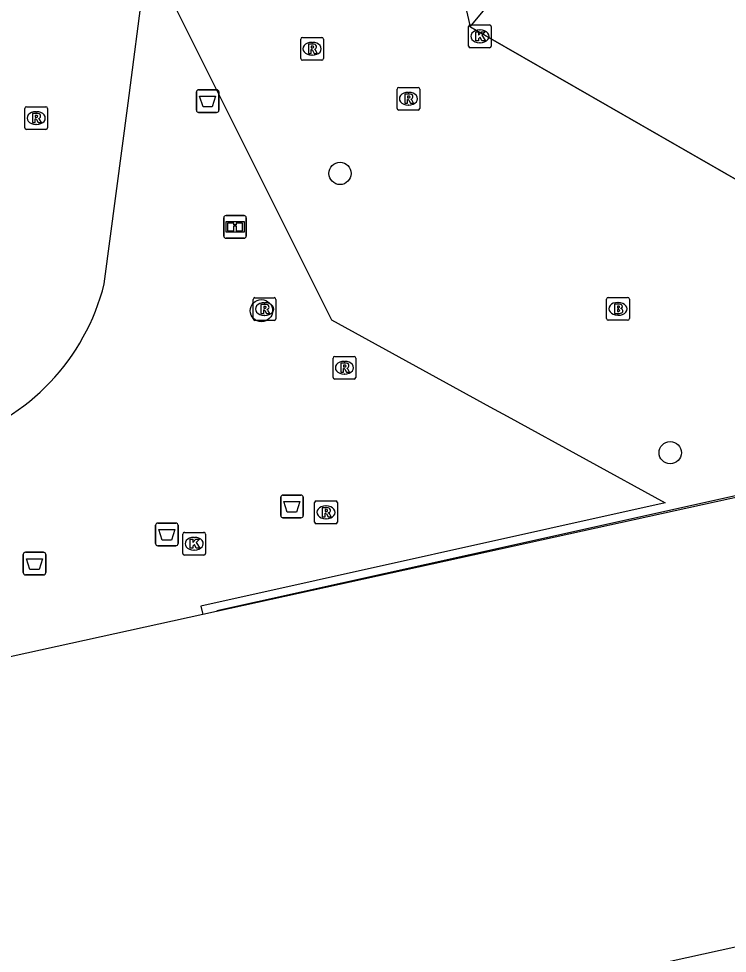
# Model space of a CAD drawing. Extents: x 160806 to 161707, y 383697 to 384148.
# Drawn here: x 161397.72 to 161428.88, y 383818.32 to 383859.4 of the extents above; entities that cross this region are included whole.
import ezdxf

# ---------------------------------------------------------------- set-up
doc = ezdxf.new("R2010")
doc.units = 0
for name, color, linetype in [('IMGEO_Afvalbak', 7, 'Continuous'), ('IMGEO_Boom', 7, 'Continuous'), ('IMGEO_Brandkraan', 7, 'Continuous'), ('IMGEO_Informatiebord', 7, 'Continuous'), ('IMGEO_Kolk', 7, 'Continuous'), ('IMGEO_Lijnafwatering', 7, 'Continuous'), ('IMGEO_OVBaan_gesloten', 7, 'Continuous'), ('IMGEO_Pand', 7, 'Continuous'), ('IMGEO_Pand_overbouw', 7, 'Continuous'), ('IMGEO_Rijbaan_lokaal_open', 7, 'Continuous'), ('IMGEO_Rioolput', 7, 'Continuous')]:
    doc.layers.add(name, color=color, linetype=linetype)

msp = doc.modelspace()

# ---------------------------------------------------------------- linework, layer by layer
at = {"layer": 'IMGEO_Afvalbak'}
for p, q in [((161405.638, 383856.281), (161406.428, 383856.281)), ((161406.428, 383856.281), (161405.638, 383856.281)), ((161405.538, 383855.381), (161405.538, 383856.181)), ((161405.538, 383856.181), (161405.538, 383855.381)), ((161406.528, 383856.181), (161406.528, 383855.381)), ((161406.528, 383855.381), (161406.528, 383856.181)), ((161406.428, 383855.281), (161405.638, 383855.281)), ((161405.638, 383855.281), (161406.428, 383855.281)), ((161409.245, 383837.565), (161409.245, 383838.365)), ((161409.245, 383838.365), (161409.245, 383837.565)), ((161409.345, 383838.465), (161410.135, 383838.465)), ((161410.135, 383838.465), (161409.345, 383838.465)), ((161410.235, 383838.365), (161410.235, 383837.565)), ((161410.235, 383837.565), (161410.235, 383838.365)), ((161410.135, 383837.465), (161409.345, 383837.465)), ((161409.345, 383837.465), (161410.135, 383837.465)), ((161403.741, 383836.334), (161403.741, 383837.134)), ((161403.741, 383837.134), (161403.741, 383836.334)), ((161403.841, 383837.234), (161404.631, 383837.234)), ((161404.631, 383837.234), (161403.841, 383837.234)), ((161404.731, 383837.134), (161404.731, 383836.334)), ((161404.731, 383836.334), (161404.731, 383837.134)), ((161404.631, 383836.234), (161403.841, 383836.234)), ((161403.841, 383836.234), (161404.631, 383836.234)), ((161397.921, 383835.053), (161397.921, 383835.853)), ((161397.921, 383835.853), (161397.921, 383835.053)), ((161398.021, 383835.953), (161398.811, 383835.953)), ((161398.811, 383835.953), (161398.021, 383835.953)), ((161398.911, 383835.853), (161398.911, 383835.053)), ((161398.911, 383835.053), (161398.911, 383835.853)), ((161398.811, 383834.953), (161398.021, 383834.953)), ((161398.021, 383834.953), (161398.811, 383834.953))]:
    msp.add_line(p, q, dxfattribs=at)
for points in [[(161405.681, 383855.995), (161406.385, 383855.995), (161406.236, 383855.525), (161405.83, 383855.525), (161405.681, 383855.995)], [(161409.388, 383838.179), (161410.092, 383838.179), (161409.943, 383837.709), (161409.537, 383837.709), (161409.388, 383838.179)], [(161403.884, 383836.948), (161404.588, 383836.948), (161404.439, 383836.478), (161404.033, 383836.478), (161403.884, 383836.948)], [(161398.064, 383835.667), (161398.768, 383835.667), (161398.619, 383835.197), (161398.213, 383835.197), (161398.064, 383835.667)]]:
    msp.add_lwpolyline(points, dxfattribs=at)
for centre, start, end in [((161405.638, 383856.181), 90, 180), ((161405.638, 383856.181), 90, 180), ((161406.428, 383856.181), 0, 90), ((161406.428, 383856.181), 360, 90), ((161405.638, 383855.381), 180, 270), ((161405.638, 383855.381), 180, 270), ((161406.428, 383855.381), 270, 0), ((161406.428, 383855.381), 270, 0), ((161409.345, 383838.365), 90, 180), ((161409.345, 383838.365), 90, 180), ((161410.135, 383838.365), 0, 90), ((161410.135, 383838.365), 360, 90), ((161409.345, 383837.565), 180, 270), ((161409.345, 383837.565), 180, 270), ((161410.135, 383837.565), 270, 0), ((161410.135, 383837.565), 270, 0), ((161403.841, 383837.134), 90, 180), ((161403.841, 383837.134), 90, 180), ((161404.631, 383837.134), 0, 90), ((161404.631, 383837.134), 360, 90), ((161403.841, 383836.334), 180, 270), ((161403.841, 383836.334), 180, 270), ((161404.631, 383836.334), 270, 0), ((161404.631, 383836.334), 270, 0), ((161398.021, 383835.853), 90, 180), ((161398.021, 383835.853), 90, 180), ((161398.811, 383835.853), 0, 90), ((161398.811, 383835.853), 360, 90), ((161398.021, 383835.053), 180, 270), ((161398.021, 383835.053), 180, 270), ((161398.811, 383835.053), 270, 0), ((161398.811, 383835.053), 270, 0)]:
    msp.add_arc(centre, 0.1, start, end, dxfattribs=at)
at = {"layer": 'IMGEO_Boom'}
for centre in [(161411.856, 383852.601), (161408.399, 383846.567), (161426.373, 383840.324)]:
    msp.add_circle(centre, 0.489, dxfattribs=at)
at = {"layer": 'IMGEO_Brandkraan'}
for p, q in [((161423.575, 383846.223), (161423.575, 383847.075)), ((161423.65, 383847.149), (161424.502, 383847.149)), ((161424.063, 383846.929), (161424.088, 383846.929)), ((161424.576, 383847.075), (161424.576, 383846.223)), ((161424.086, 383846.369), (161424.061, 383846.369)), ((161424.502, 383846.149), (161423.65, 383846.149))]:
    msp.add_line(p, q, dxfattribs=at)
for points in [[(161423.575, 383846.223), (161423.575, 383847.075)], [(161423.65, 383847.149), (161424.502, 383847.149)], [(161423.923, 383846.849), (161423.923, 383846.449), (161424.136, 383846.449)], [(161424.154, 383846.849), (161423.923, 383846.849)], [(161424.576, 383847.075), (161424.576, 383846.223)], [(161424.102, 383846.768), (161424.048, 383846.768), (161424.048, 383846.692)], [(161424.048, 383846.692), (161424.101, 383846.692)], [(161424.11, 383846.616), (161424.048, 383846.616), (161424.048, 383846.535)], [(161424.048, 383846.535), (161424.11, 383846.535)], [(161424.502, 383846.149), (161423.65, 383846.149)]]:
    msp.add_lwpolyline(points, dxfattribs=at)
for centre, radius, start, end in [((161423.652, 383847.073), 0.0765, 91.552, 178.448), ((161423.652, 383847.073), 0.0765, 91.552, 178.448), ((161424.158, 383846.704), 0.145, 59.4692, 91.5367), ((161424.183, 383846.751), 0.0922, 285.5137, 58.1501), ((161424.5, 383847.073), 0.0765, 1.552, 88.448), ((161424.5, 383847.073), 0.0765, 1.552, 88.448), ((161424.103, 383846.73), 0.0379, 267.8285, 90.9355), ((161424.111, 383846.575), 0.0404, 269.8759, 90.5077), ((161424.142, 383846.7), 0.251, 268.6676, 293.5347), ((161424.188, 383846.559), 0.105, 301.3115, 78.989), ((161423.652, 383846.225), 0.0765, 181.552, 268.448), ((161423.652, 383846.225), 0.0765, 181.552, 268.448), ((161424.5, 383846.225), 0.0765, 271.552, 358.448), ((161424.5, 383846.225), 0.0765, 271.552, 358.448)]:
    msp.add_arc(centre, radius, start, end, dxfattribs=at)
for centre, major_axis, ratio, start_param, end_param in [((161424.062, 383846.649), (-0.387, 0.002), 0.722429, 4.712389, 7.853982), ((161424.087, 383846.649), (-0.39, 0.002), 0.717154, 1.570796, 4.712389)]:
    msp.add_ellipse(centre, major_axis=major_axis, ratio=ratio, start_param=start_param, end_param=end_param, dxfattribs=at)
at = {"layer": 'IMGEO_Informatiebord'}
for p, q in [((161406.744, 383849.851), (161406.744, 383850.651)), ((161406.744, 383850.651), (161406.744, 383849.851)), ((161406.844, 383850.751), (161407.634, 383850.751)), ((161407.634, 383850.751), (161406.844, 383850.751)), ((161407.734, 383850.651), (161407.734, 383849.851)), ((161407.734, 383849.851), (161407.734, 383850.651)), ((161407.634, 383849.751), (161406.844, 383849.751)), ((161406.844, 383849.751), (161407.634, 383849.751))]:
    msp.add_line(p, q, dxfattribs=at)
for points in [[(161406.845, 383850.483), (161407.633, 383850.483), (161407.633, 383850.019), (161406.845, 383850.019), (161406.845, 383850.483)], [(161406.91, 383850.418), (161406.91, 383850.084), (161407.185, 383850.084), (161407.186, 383850.297), (161407.29, 383850.298), (161407.291, 383850.084), (161407.568, 383850.084), (161407.568, 383850.418), (161407.292, 383850.418), (161407.292, 383850.338), (161407.186, 383850.338), (161407.186, 383850.418), (161406.91, 383850.418)]]:
    msp.add_lwpolyline(points, dxfattribs=at)
for centre, start, end in [((161406.844, 383850.651), 90, 180), ((161406.844, 383850.651), 90, 180), ((161407.634, 383850.651), 0, 90), ((161407.634, 383850.651), 360, 90), ((161406.844, 383849.851), 180, 270), ((161406.844, 383849.851), 180, 270), ((161407.634, 383849.851), 270, 0), ((161407.634, 383849.851), 270, 0)]:
    msp.add_arc(centre, 0.1, start, end, dxfattribs=at)
at = {"layer": 'IMGEO_Kolk'}
for p, q in [((161417.578, 383859.127), (161418.43, 383859.127)), ((161417.503, 383858.201), (161417.503, 383859.053)), ((161417.991, 383858.907), (161418.016, 383858.907)), ((161418.504, 383859.053), (161418.504, 383858.201)), ((161418.014, 383858.347), (161417.989, 383858.347)), ((161418.43, 383858.127), (161417.578, 383858.127)), ((161404.94, 383835.899), (161404.94, 383836.751)), ((161405.015, 383836.825), (161405.867, 383836.825)), ((161405.428, 383836.605), (161405.453, 383836.605)), ((161405.941, 383836.751), (161405.941, 383835.899)), ((161405.867, 383835.825), (161405.015, 383835.825)), ((161405.451, 383836.045), (161405.426, 383836.045))]:
    msp.add_line(p, q, dxfattribs=at)
for points in [[(161417.578, 383859.127), (161418.43, 383859.127)], [(161417.503, 383858.201), (161417.503, 383859.053)], [(161417.824, 383858.827), (161417.947, 383858.827), (161417.947, 383858.676), (161418.077, 383858.827), (161418.241, 383858.827), (161418.095, 383858.676), (161418.248, 383858.427), (161418.096, 383858.427), (161418.011, 383858.591), (161417.947, 383858.524), (161417.947, 383858.427), (161417.824, 383858.427), (161417.824, 383858.827)], [(161418.504, 383859.053), (161418.504, 383858.201)], [(161418.43, 383858.127), (161417.578, 383858.127)], [(161404.94, 383835.899), (161404.94, 383836.751)], [(161405.015, 383836.825), (161405.867, 383836.825)], [(161405.261, 383836.525), (161405.384, 383836.525), (161405.384, 383836.374), (161405.514, 383836.525), (161405.678, 383836.525), (161405.532, 383836.374), (161405.685, 383836.125), (161405.533, 383836.125), (161405.448, 383836.289), (161405.384, 383836.222), (161405.384, 383836.125), (161405.261, 383836.125), (161405.261, 383836.525)], [(161405.941, 383836.751), (161405.941, 383835.899)], [(161405.867, 383835.825), (161405.015, 383835.825)]]:
    msp.add_lwpolyline(points, dxfattribs=at)
for centre, start, end in [((161417.58, 383859.051), 91.552, 178.448), ((161417.58, 383859.051), 91.552, 178.448), ((161418.428, 383859.051), 1.552, 88.448), ((161418.428, 383859.051), 1.552, 88.448), ((161417.58, 383858.203), 181.552, 268.448), ((161417.58, 383858.203), 181.552, 268.448), ((161418.428, 383858.203), 271.552, 358.448), ((161418.428, 383858.203), 271.552, 358.448), ((161405.017, 383836.749), 91.552, 178.448), ((161405.017, 383836.749), 91.552, 178.448), ((161405.865, 383836.749), 1.552, 88.448), ((161405.865, 383836.749), 1.552, 88.448), ((161405.017, 383835.901), 181.552, 268.448), ((161405.017, 383835.901), 181.552, 268.448), ((161405.865, 383835.901), 271.552, 358.448), ((161405.865, 383835.901), 271.552, 358.448)]:
    msp.add_arc(centre, 0.0765, start, end, dxfattribs=at)
for centre, major_axis, ratio, start_param, end_param in [((161417.99, 383858.627), (-0.387, 0.002), 0.722429, 4.712389, 7.853982), ((161418.015, 383858.627), (-0.39, 0.002), 0.717154, 1.570796, 4.712389), ((161405.427, 383836.325), (-0.387, 0.002), 0.722429, 4.712389, 7.853982), ((161405.452, 383836.325), (-0.39, 0.002), 0.717154, 1.570796, 4.712389)]:
    msp.add_ellipse(centre, major_axis=major_axis, ratio=ratio, start_param=start_param, end_param=end_param, dxfattribs=at)
at = {"layer": 'IMGEO_Lijnafwatering'}
for points in [[(161419.351, 383836.25), (161432.862, 383839.245)], [(161406.432, 383833.386), (161419.351, 383836.25)]]:
    msp.add_lwpolyline(points, dxfattribs=at)
at = {"layer": 'IMGEO_OVBaan_gesloten'}
msp.add_lwpolyline([(161401.486, 383847.747), (161402.543, 383855.697), (161403.228, 383861.014)], dxfattribs=at)
msp.add_arc((161392.082, 383850.105), 9.695, 286.8908, 345.9254, dxfattribs=at)
at = {"layer": 'IMGEO_Pand'}
for points in [[(161439.133, 383834.644), (161439.136, 383834.65), (161438.779, 383834.879), (161438.695, 383834.766), (161432.999, 383838.061), (161431.64, 383838.863), (161429.594, 383838.43), (161405.826, 383833.211)], [(161405.826, 383833.211), (161390.937, 383829.942), (161390.863, 383830.269), (161390.704, 383830.974), (161380.182, 383828.591), (161369.268, 383826.155), (161369.411, 383825.503), (161369.496, 383825.119), (161370.039, 383822.657), (161342.321, 383816.504)]]:
    msp.add_lwpolyline(points, dxfattribs=at)
at = {"layer": 'IMGEO_Pand_overbouw'}
for points in [[(161576.544, 383863.524), (161556.299, 383953.974), (161403.923, 383918.874), (161417.58, 383859.039), (161456.542, 383836.683)], [(161445.142, 383815.339), (161441.873, 383830.1), (161438.438, 383829.334), (161439.521, 383824.478), (161440.29, 383821.029), (161419.78, 383816.517), (161421.083, 383810.599), (161402.46, 383805.86), (161402.903, 383803.833), (161432.009, 383812.432)]]:
    msp.add_lwpolyline(points, close=True, dxfattribs=at)
at = {"layer": 'IMGEO_Rijbaan_lokaal_open'}
for points in [[(161403.061, 383863.005), (161411.478, 383846.162), (161418.448, 383842.342), (161419.198, 383841.931), (161426.148, 383838.123), (161405.74, 383833.578), (161405.826, 383833.211)], [(161459.23, 383837.816), (161455.886, 383837.059), (161417.58, 383859.039), (161418.734, 383860.447)]]:
    msp.add_lwpolyline(points, dxfattribs=at)
at = {"layer": 'IMGEO_Rioolput'}
for p, q in [((161410.126, 383857.654), (161410.126, 383858.506)), ((161410.201, 383858.58), (161411.053, 383858.58)), ((161410.614, 383858.36), (161410.639, 383858.36)), ((161411.127, 383858.506), (161411.127, 383857.654)), ((161411.053, 383857.58), (161410.201, 383857.58)), ((161410.637, 383857.8), (161410.612, 383857.8)), ((161414.362, 383855.459), (161414.362, 383856.311)), ((161414.437, 383856.385), (161415.289, 383856.385)), ((161415.363, 383856.311), (161415.363, 383855.459)), ((161414.85, 383856.165), (161414.875, 383856.165)), ((161397.993, 383854.607), (161397.993, 383855.459)), ((161398.068, 383855.533), (161398.92, 383855.533)), ((161398.994, 383855.459), (161398.994, 383854.607)), ((161414.873, 383855.605), (161414.848, 383855.605)), ((161398.481, 383855.313), (161398.506, 383855.313)), ((161415.289, 383855.385), (161414.437, 383855.385)), ((161398.504, 383854.753), (161398.479, 383854.753)), ((161398.92, 383854.533), (161398.068, 383854.533)), ((161408.036, 383846.214), (161408.036, 383847.066)), ((161408.111, 383847.14), (161408.963, 383847.14)), ((161408.524, 383846.92), (161408.549, 383846.92)), ((161409.037, 383847.066), (161409.037, 383846.214)), ((161408.547, 383846.36), (161408.522, 383846.36)), ((161408.963, 383846.14), (161408.111, 383846.14)), ((161411.548, 383843.634), (161411.548, 383844.486)), ((161411.623, 383844.56), (161412.475, 383844.56)), ((161412.036, 383844.34), (161412.061, 383844.34)), ((161412.549, 383844.486), (161412.549, 383843.634)), ((161412.475, 383843.56), (161411.623, 383843.56)), ((161412.059, 383843.78), (161412.034, 383843.78)), ((161410.812, 383838.204), (161411.664, 383838.204)), ((161410.737, 383837.278), (161410.737, 383838.13)), ((161411.225, 383837.984), (161411.25, 383837.984)), ((161411.738, 383838.13), (161411.738, 383837.278)), ((161411.248, 383837.424), (161411.223, 383837.424)), ((161411.664, 383837.204), (161410.812, 383837.204))]:
    msp.add_line(p, q, dxfattribs=at)
for points in [[(161410.126, 383857.654), (161410.126, 383858.506)], [(161410.201, 383858.58), (161411.053, 383858.58)], [(161410.715, 383858.278), (161410.463, 383858.28), (161410.463, 383857.88)], [(161411.127, 383858.506), (161411.127, 383857.654)], [(161410.463, 383857.88), (161410.587, 383857.88), (161410.587, 383858.042), (161410.598, 383858.042)], [(161410.641, 383858.199), (161410.587, 383858.199), (161410.587, 383858.118)], [(161410.587, 383858.118), (161410.639, 383858.118)], [(161410.645, 383858.013), (161410.716, 383857.88), (161410.856, 383857.88), (161410.791, 383858.006)], [(161411.053, 383857.58), (161410.201, 383857.58)], [(161414.362, 383855.459), (161414.362, 383856.311)], [(161414.437, 383856.385), (161415.289, 383856.385)], [(161415.363, 383856.311), (161415.363, 383855.459)], [(161414.951, 383856.083), (161414.699, 383856.085), (161414.699, 383855.685)], [(161414.699, 383855.685), (161414.823, 383855.685), (161414.823, 383855.847), (161414.834, 383855.847)], [(161414.877, 383856.004), (161414.823, 383856.004), (161414.823, 383855.923)], [(161414.823, 383855.923), (161414.875, 383855.923)], [(161414.881, 383855.818), (161414.952, 383855.685), (161415.092, 383855.685), (161415.027, 383855.811)], [(161397.993, 383854.607), (161397.993, 383855.459)], [(161398.068, 383855.533), (161398.92, 383855.533)], [(161398.994, 383855.459), (161398.994, 383854.607)], [(161398.582, 383855.231), (161398.33, 383855.233), (161398.33, 383854.833)], [(161398.33, 383854.833), (161398.454, 383854.833), (161398.454, 383854.995), (161398.465, 383854.995)], [(161398.508, 383855.152), (161398.454, 383855.152), (161398.454, 383855.071)], [(161398.454, 383855.071), (161398.506, 383855.071)], [(161415.289, 383855.385), (161414.437, 383855.385)], [(161398.512, 383854.966), (161398.583, 383854.833), (161398.723, 383854.833), (161398.658, 383854.959)], [(161398.92, 383854.533), (161398.068, 383854.533)], [(161408.036, 383846.214), (161408.036, 383847.066)], [(161408.111, 383847.14), (161408.963, 383847.14)], [(161408.625, 383846.838), (161408.373, 383846.84), (161408.373, 383846.44)], [(161409.037, 383847.066), (161409.037, 383846.214)], [(161408.373, 383846.44), (161408.497, 383846.44), (161408.497, 383846.602), (161408.508, 383846.602)], [(161408.551, 383846.759), (161408.497, 383846.759), (161408.497, 383846.678)], [(161408.497, 383846.678), (161408.549, 383846.678)], [(161408.555, 383846.573), (161408.626, 383846.44), (161408.766, 383846.44), (161408.701, 383846.566)], [(161408.963, 383846.14), (161408.111, 383846.14)], [(161411.548, 383843.634), (161411.548, 383844.486)], [(161411.623, 383844.56), (161412.475, 383844.56)], [(161412.549, 383844.486), (161412.549, 383843.634)], [(161412.137, 383844.258), (161411.885, 383844.26), (161411.885, 383843.86)], [(161411.885, 383843.86), (161412.009, 383843.86), (161412.009, 383844.022), (161412.02, 383844.022)], [(161412.063, 383844.179), (161412.009, 383844.179), (161412.009, 383844.098)], [(161412.009, 383844.098), (161412.061, 383844.098)], [(161412.067, 383843.993), (161412.138, 383843.86), (161412.278, 383843.86), (161412.213, 383843.986)], [(161412.475, 383843.56), (161411.623, 383843.56)], [(161410.812, 383838.204), (161411.664, 383838.204)], [(161410.737, 383837.278), (161410.737, 383838.13)], [(161411.326, 383837.902), (161411.074, 383837.904), (161411.074, 383837.504)], [(161411.252, 383837.823), (161411.198, 383837.823), (161411.198, 383837.742)], [(161411.198, 383837.742), (161411.25, 383837.742)], [(161411.738, 383838.13), (161411.738, 383837.278)], [(161411.074, 383837.504), (161411.198, 383837.504), (161411.198, 383837.666), (161411.209, 383837.666)], [(161411.256, 383837.637), (161411.327, 383837.504), (161411.467, 383837.504), (161411.402, 383837.63)], [(161411.664, 383837.204), (161410.812, 383837.204)]]:
    msp.add_lwpolyline(points, dxfattribs=at)
for centre, radius, start, end in [((161410.203, 383858.504), 0.0765, 91.552, 178.448), ((161410.203, 383858.504), 0.0765, 91.552, 178.448), ((161410.714, 383858.168), 0.109, 350.3612, 89.416), ((161411.051, 383858.504), 0.0765, 1.552, 88.448), ((161411.051, 383858.504), 0.0765, 1.552, 88.448), ((161410.597, 383857.989), 0.0533, 26.0293, 88.6989), ((161410.623, 383858.307), 0.19, 274.7715, 282.9687), ((161410.647, 383858.103), 0.0964, 77.0061, 93.1865), ((161410.661, 383858.16), 0.0378, 276.6634, 79.6772), ((161410.712, 383858.168), 0.112, 277.5842, 350.9817), ((161410.696, 383857.953), 0.108, 29.5134, 73.7905), ((161410.203, 383857.656), 0.0765, 181.552, 268.448), ((161410.203, 383857.656), 0.0765, 181.552, 268.448), ((161411.051, 383857.656), 0.0765, 271.552, 358.448), ((161411.051, 383857.656), 0.0765, 271.552, 358.448), ((161414.439, 383856.309), 0.0765, 91.552, 178.448), ((161414.439, 383856.309), 0.0765, 91.552, 178.448), ((161415.287, 383856.309), 0.0765, 1.552, 88.448), ((161415.287, 383856.309), 0.0765, 1.552, 88.448), ((161414.833, 383855.794), 0.0533, 26.0293, 88.6989), ((161414.859, 383856.112), 0.19, 274.7715, 282.9687), ((161414.883, 383855.908), 0.0964, 77.0061, 93.1865), ((161414.897, 383855.965), 0.0378, 276.6634, 79.6772), ((161414.95, 383855.973), 0.109, 350.3612, 89.416), ((161414.948, 383855.973), 0.112, 277.5842, 350.9817), ((161414.932, 383855.758), 0.108, 29.5134, 73.7905), ((161398.07, 383855.457), 0.0765, 91.552, 178.448), ((161398.07, 383855.457), 0.0765, 91.552, 178.448), ((161398.918, 383855.457), 0.0765, 1.552, 88.448), ((161398.918, 383855.457), 0.0765, 1.552, 88.448), ((161414.439, 383855.461), 0.0765, 181.552, 268.448), ((161414.439, 383855.461), 0.0765, 181.552, 268.448), ((161415.287, 383855.461), 0.0765, 271.552, 358.448), ((161415.287, 383855.461), 0.0765, 271.552, 358.448), ((161398.464, 383854.942), 0.0533, 26.0293, 88.6989), ((161398.49, 383855.26), 0.19, 274.7715, 282.9687), ((161398.514, 383855.056), 0.0964, 77.0061, 93.1865), ((161398.528, 383855.113), 0.0378, 276.6634, 79.6772), ((161398.581, 383855.121), 0.109, 350.3612, 89.416), ((161398.579, 383855.121), 0.112, 277.5842, 350.9817), ((161398.563, 383854.906), 0.108, 29.5134, 73.7905), ((161398.07, 383854.609), 0.0765, 181.552, 268.448), ((161398.07, 383854.609), 0.0765, 181.552, 268.448), ((161398.918, 383854.609), 0.0765, 271.552, 358.448), ((161398.918, 383854.609), 0.0765, 271.552, 358.448), ((161408.113, 383847.064), 0.0765, 91.552, 178.448), ((161408.113, 383847.064), 0.0765, 91.552, 178.448), ((161408.624, 383846.728), 0.109, 350.3612, 89.416), ((161408.961, 383847.064), 0.0765, 1.552, 88.448), ((161408.961, 383847.064), 0.0765, 1.552, 88.448), ((161408.507, 383846.549), 0.0533, 26.0293, 88.6989), ((161408.533, 383846.867), 0.19, 274.7715, 282.9687), ((161408.557, 383846.663), 0.0964, 77.0061, 93.1865), ((161408.571, 383846.72), 0.0378, 276.6634, 79.6772), ((161408.622, 383846.728), 0.112, 277.5842, 350.9817), ((161408.606, 383846.513), 0.108, 29.5134, 73.7905), ((161408.113, 383846.216), 0.0765, 181.552, 268.448), ((161408.113, 383846.216), 0.0765, 181.552, 268.448), ((161408.961, 383846.216), 0.0765, 271.552, 358.448), ((161408.961, 383846.216), 0.0765, 271.552, 358.448), ((161411.625, 383844.484), 0.0765, 91.552, 178.448), ((161411.625, 383844.484), 0.0765, 91.552, 178.448), ((161412.473, 383844.484), 0.0765, 1.552, 88.448), ((161412.473, 383844.484), 0.0765, 1.552, 88.448), ((161412.019, 383843.969), 0.0533, 26.0293, 88.6989), ((161412.045, 383844.287), 0.19, 274.7715, 282.9687), ((161412.069, 383844.083), 0.0964, 77.0061, 93.1865), ((161412.083, 383844.14), 0.0378, 276.6634, 79.6772), ((161412.136, 383844.148), 0.109, 350.3612, 89.416), ((161412.134, 383844.148), 0.112, 277.5842, 350.9817), ((161412.118, 383843.933), 0.108, 29.5134, 73.7905), ((161411.625, 383843.636), 0.0765, 181.552, 268.448), ((161411.625, 383843.636), 0.0765, 181.552, 268.448), ((161412.473, 383843.636), 0.0765, 271.552, 358.448), ((161412.473, 383843.636), 0.0765, 271.552, 358.448), ((161410.814, 383838.128), 0.0765, 91.552, 178.448), ((161410.814, 383838.128), 0.0765, 91.552, 178.448), ((161411.662, 383838.128), 0.0765, 1.552, 88.448), ((161411.662, 383838.128), 0.0765, 1.552, 88.448), ((161411.234, 383837.931), 0.19, 274.7715, 282.9687), ((161411.258, 383837.727), 0.0964, 77.0061, 93.1865), ((161411.272, 383837.784), 0.0378, 276.6634, 79.6772), ((161411.325, 383837.792), 0.109, 350.3612, 89.416), ((161411.323, 383837.792), 0.112, 277.5842, 350.9817), ((161411.208, 383837.613), 0.0533, 26.0293, 88.6989), ((161411.307, 383837.577), 0.108, 29.5134, 73.7905), ((161410.814, 383837.28), 0.0765, 181.552, 268.448), ((161410.814, 383837.28), 0.0765, 181.552, 268.448), ((161411.662, 383837.28), 0.0765, 271.552, 358.448), ((161411.662, 383837.28), 0.0765, 271.552, 358.448)]:
    msp.add_arc(centre, radius, start, end, dxfattribs=at)
for centre, major_axis, ratio, start_param, end_param in [((161410.613, 383858.08), (-0.387, 0.002), 0.722429, 4.712389, 7.853982), ((161410.638, 383858.08), (-0.39, 0.002), 0.717154, 1.570796, 4.712389), ((161414.849, 383855.885), (-0.387, 0.002), 0.722429, 4.712389, 7.853982), ((161414.874, 383855.885), (-0.39, 0.002), 0.717154, 1.570796, 4.712389), ((161398.48, 383855.033), (-0.387, 0.002), 0.722429, 4.712389, 7.853982), ((161398.505, 383855.033), (-0.39, 0.002), 0.717154, 1.570796, 4.712389), ((161408.523, 383846.64), (-0.387, 0.002), 0.722429, 4.712389, 7.853982), ((161408.548, 383846.64), (-0.39, 0.002), 0.717154, 1.570796, 4.712389), ((161412.035, 383844.06), (-0.387, 0.002), 0.722429, 4.712389, 7.853982), ((161412.06, 383844.06), (-0.39, 0.002), 0.717154, 1.570796, 4.712389), ((161411.224, 383837.704), (-0.387, 0.002), 0.722429, 4.712389, 7.853982), ((161411.249, 383837.704), (-0.39, 0.002), 0.717154, 1.570796, 4.712389)]:
    msp.add_ellipse(centre, major_axis=major_axis, ratio=ratio, start_param=start_param, end_param=end_param, dxfattribs=at)

doc.saveas('drawing.dxf')
